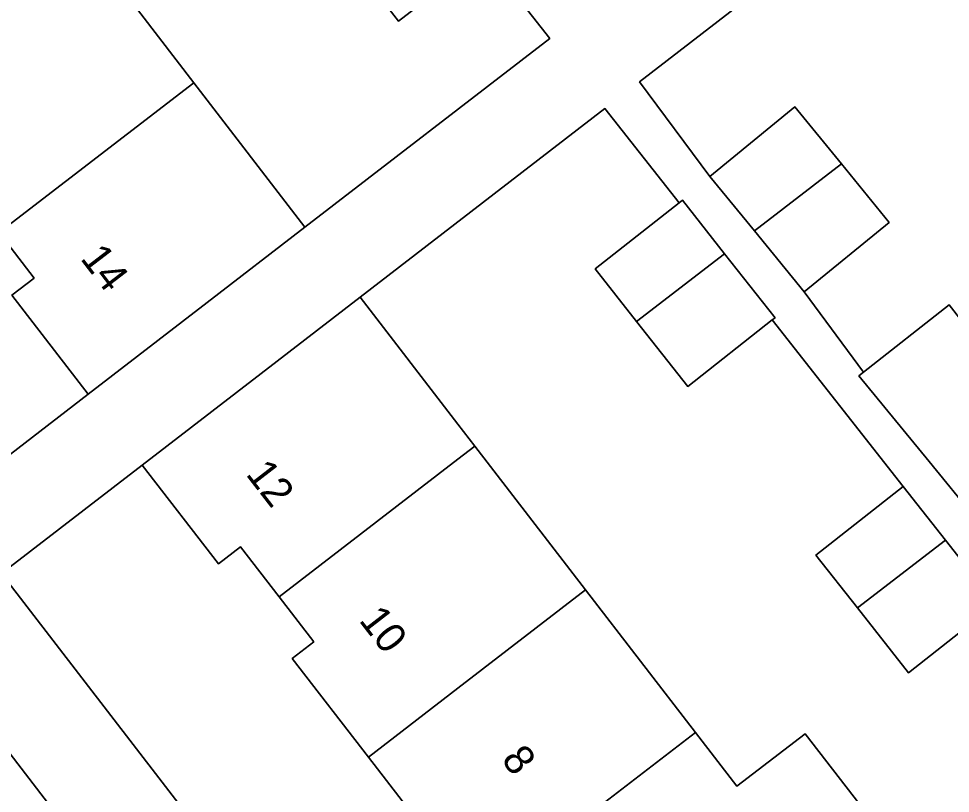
# Model space of a CAD drawing. Extents: x 159352 to 160617, y 385888 to 387323.
# Drawn here: x 159985.36 to 160016.42, y 386959.49 to 386985.32 of the extents above; entities that cross this region are included whole.
import ezdxf

# ---------------------------------------------------------------- set-up
doc = ezdxf.new("R2010")
doc.units = 0
for name, color, linetype in [('IMGEO_Erf', 7, 'Continuous'), ('IMGEO_Pand', 7, 'Continuous'), ('IMGEO_Pand_nummerreeks', 7, 'Continuous'), ('IMGEO_Rijbaan_lokaal_open', 7, 'Continuous'), ('IMGEO_Voetpad_open', 7, 'Continuous')]:
    doc.layers.add(name, color=color, linetype=linetype)

msp = doc.modelspace()

# ---------------------------------------------------------------- linework, layer by layer
at = {"layer": 'IMGEO_Erf'}
for points in [[(159938.867, 387026.448), (159959.242, 387000), (159982.976, 386969.178), (159987.684, 386972.804), (159985.139, 386976.106), (159985.876, 386976.674), (159984.701, 386978.199), (159983.346, 386979.957), (159982.629, 386979.405), (159980.317, 386982.405), (159977.834, 386985.627), (159978.557, 386986.185), (159977.29, 386987.828), (159976.025, 386989.47), (159975.327, 386988.931), (159972.92, 386992.055)], [(159983.82, 386992.806), (159987.557, 386987.939), (159991.205, 386983.187), (159994.905, 386978.369), (160003.072, 386984.66), (160000.882, 386987.446), (159998.023, 386985.24), (159996.483, 386987.235), (159995.056, 386989.084), (159997.916, 386991.291), (159993.497, 386997.065), (159990.638, 386994.859), (159989.11, 386996.839), (159987.671, 386998.703), (159990.531, 387000.91), (159986.216, 387006.547), (159983.357, 387004.341)], [(160017.568, 386992.103), (160006.053, 386983.218), (160008.403, 386980.059), (160011.24, 386982.378), (160012.793, 386980.478), (160014.384, 386978.532), (160011.547, 386976.213), (160013.521, 386973.533), (160016.379, 386975.783), (160020.13, 386970.942)], [(160014.847, 386969.728), (160010.484, 386975.279), (160007.663, 386973.062), (160005.962, 386975.226), (160004.578, 386976.986), (160007.376, 386979.185), (160004.903, 386982.33), (159996.742, 386976.033), (160000, 386971.806), (160000.566, 386971.072), (160004.261, 386966.277), (160007.923, 386961.525), (160009.305, 386959.732), (160011.584, 386961.484), (160013.855, 386958.529), (160011.58, 386956.78), (160015.208, 386952.073), (160017.122, 386953.512)], [(159999.343, 386957.689), (159997.02, 386960.703), (159994.484, 386963.994), (159995.202, 386964.547), (159994.044, 386966.05), (159992.763, 386967.712), (159992.025, 386967.144), (159989.485, 386970.44), (159984.789, 386966.824), (160000, 386947.07)], [(160011.41, 386937.384), (160026.166, 386948.81), (160020.549, 386956.087), (160019.052, 386958.026), (160021.868, 386960.2), (160017.642, 386965.576), (160015.02, 386963.515), (160013.319, 386965.679), (160011.935, 386967.439), (160014.847, 386969.728)]]:
    msp.add_lwpolyline(points, dxfattribs=at)
at = {"layer": 'IMGEO_Pand'}
for points in [[(159998.023, 386985.24), (160000.882, 386987.446), (159999.349, 386989.433), (159996.483, 386987.235)], [(159991.205, 386983.187), (159987.557, 386987.939), (159980.317, 386982.405), (159982.629, 386979.405), (159983.346, 386979.957), (159984.701, 386978.199)], [(159984.701, 386978.199), (159985.876, 386976.674), (159985.139, 386976.106), (159987.684, 386972.804), (159991.645, 386975.857), (159994.905, 386978.369), (159991.205, 386983.187)], [(160011.24, 386982.378), (160008.403, 386980.059), (160009.886, 386978.245), (160012.793, 386980.478)], [(160011.547, 386976.213), (160014.384, 386978.532), (160012.793, 386980.478), (160009.886, 386978.245)], [(160008.896, 386977.486), (160007.49, 386979.275), (160007.376, 386979.185), (160004.578, 386976.986), (160005.962, 386975.226)], [(160010.575, 386975.351), (160008.896, 386977.486), (160005.962, 386975.226), (160007.663, 386973.062), (160010.484, 386975.279)], [(160000, 386970.636), (160000.566, 386971.072), (160000, 386971.806), (159996.742, 386976.033), (159993.446, 386973.493), (159989.485, 386970.44), (159992.025, 386967.144), (159992.763, 386967.712), (159994.044, 386966.05)], [(160020.13, 386970.942), (160016.379, 386975.783), (160013.521, 386973.533), (160013.373, 386973.417), (160015.713, 386970.556), (160017.233, 386968.697)], [(160004.261, 386966.277), (160000.566, 386971.072), (160000, 386970.636), (159994.044, 386966.05), (159995.202, 386964.547), (159994.484, 386963.994), (159997.02, 386960.703), (160000, 386962.997)], [(160014.847, 386969.728), (160011.935, 386967.439), (160013.319, 386965.679), (160016.254, 386967.939)], [(160017.932, 386965.804), (160016.254, 386967.939), (160013.319, 386965.679), (160015.02, 386963.515), (160017.642, 386965.576)], [(160000, 386962.997), (159997.02, 386960.703), (159999.343, 386957.689), (160000, 386958.195), (160000.085, 386958.261), (160001.425, 386956.522), (160007.923, 386961.525), (160004.261, 386966.277)], [(160007.923, 386961.525), (160001.425, 386956.522), (160002.579, 386955.025), (160001.836, 386954.452), (160004.334, 386951.21), (160011.58, 386956.78), (160013.855, 386958.529), (160011.584, 386961.484), (160009.305, 386959.732)]]:
    msp.add_lwpolyline(points, close=True, dxfattribs=at)
at = {"layer": 'IMGEO_Rijbaan_lokaal_open'}
msp.add_lwpolyline([(160004.89, 386934.964), (160000, 386941.342), (159984.412, 386961.672), (159966.243, 386985.298)], dxfattribs=at)
at = {"layer": 'IMGEO_Voetpad_open'}
for points in [[(160007.022, 386937.951), (160000, 386947.07), (159984.789, 386966.824), (159982.976, 386969.178), (159959.242, 387000), (159938.867, 387026.448)], [(159935.45, 387025.466), (159948.74, 387008.083), (159954.976, 387000), (159966.243, 386985.298), (159984.412, 386961.672), (160000, 386941.342), (160004.89, 386934.964)], [(159984.686, 387008.53), (159986.216, 387006.547), (159990.531, 387000.91), (159991.982, 386999.028), (159993.497, 386997.065), (159997.916, 386991.291), (159999.349, 386989.433), (160000.882, 386987.446), (160003.072, 386984.66), (159994.905, 386978.369), (159991.645, 386975.857), (159987.684, 386972.804), (159982.976, 386969.178)], [(160017.233, 386968.697), (160015.713, 386970.556), (160013.373, 386973.417), (160013.521, 386973.533), (160011.547, 386976.213), (160009.886, 386978.245), (160008.403, 386980.059), (160006.053, 386983.218), (160017.568, 386992.103)], [(159984.789, 386966.824), (159989.485, 386970.44), (159993.446, 386973.493), (159996.742, 386976.033), (160004.903, 386982.33), (160007.376, 386979.185), (160007.49, 386979.275), (160008.896, 386977.486), (160010.575, 386975.351), (160010.484, 386975.279), (160014.847, 386969.728), (160016.254, 386967.939), (160017.932, 386965.804)]]:
    msp.add_lwpolyline(points, dxfattribs=at)

# ---------------------------------------------------------------- texts
at = {"layer": 'IMGEO_Pand_nummerreeks'}
for s, rotation, p in [('14', 307.4994, (159987.394, 386977.322)), ('12', 307.7354, (159992.91, 386970.132)), ('10', 307.7354, (159996.681, 386965.259)), ('8', 307.133, (160001.425, 386960.614))]:
    msp.add_text(s, height=1, rotation=rotation, dxfattribs=at).set_placement(p)

doc.saveas('drawing.dxf')
